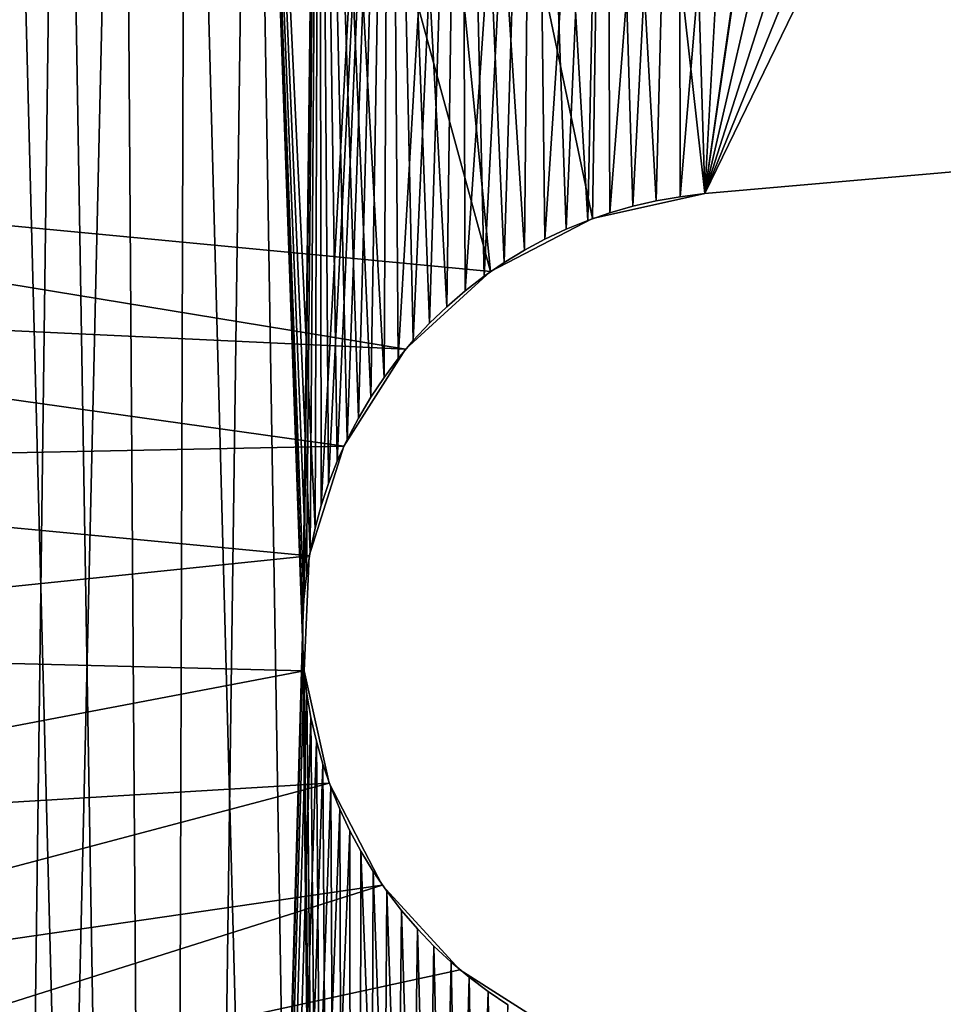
# Model space of a CAD drawing. Header units: millimetres. Extents: x -105 to 105, y -91 to 91.
# Tile 266 of 656: x -81.06 to -77.91, y 72.07 to 75.42. Entities that reach past the tile are written whole.
import ezdxf

# ---------------------------------------------------------------- set-up
doc = ezdxf.new("R2010")
doc.units = ezdxf.units.MM
doc.header["$LTSCALE"] = 22.850203
for name, color, linetype in [('717', 7, 'CONTINUOUS'), ('718', 7, 'CONTINUOUS'), ('763', 7, 'CONTINUOUS'), ('764', 7, 'CONTINUOUS'), ('823', 7, 'CONTINUOUS')]:
    doc.layers.add(name, color=color, linetype=linetype)

msp = doc.modelspace()

# ---------------------------------------------------------------- linework, layer by layer
at = {"layer": '717', "linetype": 'CONTINUOUS'}
for points in [[(-81.1986, 57.0176, 7.5), (-80.556, 56.9424, 7.5), (-81.121, 78.7981, 7.5), (-81.1986, 57.0176, 7.5)], [(-81.121, 78.7981, 7.5), (-80.556, 56.9424, 7.5), (-80.9168, 78.641, 7.5), (-81.121, 78.7981, 7.5)], [(-80.9168, 78.641, 7.5), (-80.556, 56.9424, 7.5), (-80.7058, 78.4956, 7.5), (-80.9168, 78.641, 7.5)], [(-80.7058, 78.4956, 7.5), (-80.556, 56.9424, 7.5), (-80.4898, 78.3634, 7.5), (-80.7058, 78.4956, 7.5)], [(-80.556, 56.9424, 7.5), (-79.9178, 56.8504, 7.5), (-80.4898, 78.3634, 7.5), (-80.556, 56.9424, 7.5)], [(-80.4898, 78.3634, 7.5), (-79.9178, 56.8504, 7.5), (-80.2668, 78.2434, 7.5), (-80.4898, 78.3634, 7.5)], [(-80.2668, 78.2434, 7.5), (-79.9178, 56.8504, 7.5), (-80.0921, 73.2811, 7.5), (-80.2668, 78.2434, 7.5)], [(-80.0349, 78.1343, 7.5), (-80.2668, 78.2434, 7.5), (-80.0504, 73.6866, 7.5), (-80.0349, 78.1343, 7.5)], [(-80.0504, 73.6866, 7.5), (-80.2668, 78.2434, 7.5), (-80.0672, 73.6069, 7.5), (-80.0504, 73.6866, 7.5)], [(-80.0672, 73.6069, 7.5), (-80.2668, 78.2434, 7.5), (-80.0798, 73.5258, 7.5), (-80.0672, 73.6069, 7.5)], [(-80.0798, 73.5258, 7.5), (-80.2668, 78.2434, 7.5), (-80.0882, 73.444, 7.5), (-80.0798, 73.5258, 7.5)], [(-80.0882, 73.444, 7.5), (-80.2668, 78.2434, 7.5), (-80.0923, 73.3622, 7.5), (-80.0882, 73.444, 7.5)], [(-80.0923, 73.3622, 7.5), (-80.2668, 78.2434, 7.5), (-80.0921, 73.2811, 7.5), (-80.0923, 73.3622, 7.5)], [(-80.0296, 73.7641, 7.5), (-80.0349, 78.1343, 7.5), (-80.0504, 73.6866, 7.5), (-80.0296, 73.7641, 7.5)], [(-79.7963, 78.0371, 7.5), (-80.0349, 78.1343, 7.5), (-79.8156, 74.2007, 7.5), (-79.7963, 78.0371, 7.5)], [(-79.8156, 74.2007, 7.5), (-80.0349, 78.1343, 7.5), (-79.8608, 74.1328, 7.5), (-79.8156, 74.2007, 7.5)], [(-79.8608, 74.1328, 7.5), (-80.0349, 78.1343, 7.5), (-79.9026, 74.0621, 7.5), (-79.8608, 74.1328, 7.5)], [(-79.9026, 74.0621, 7.5), (-80.0349, 78.1343, 7.5), (-79.9407, 73.9893, 7.5), (-79.9026, 74.0621, 7.5)], [(-79.9407, 73.9893, 7.5), (-80.0349, 78.1343, 7.5), (-79.9748, 73.9149, 7.5), (-79.9407, 73.9893, 7.5)], [(-79.9748, 73.9149, 7.5), (-80.0349, 78.1343, 7.5), (-80.0045, 73.8397, 7.5), (-79.9748, 73.9149, 7.5)], [(-80.0045, 73.8397, 7.5), (-80.0349, 78.1343, 7.5), (-80.0296, 73.7641, 7.5), (-80.0045, 73.8397, 7.5)], [(-79.7674, 74.2653, 7.5), (-79.7963, 78.0371, 7.5), (-79.8156, 74.2007, 7.5), (-79.7674, 74.2653, 7.5)], [(-79.553, 77.9523, 7.5), (-79.7963, 78.0371, 7.5), (-79.6019, 74.4413, 7.5), (-79.553, 77.9523, 7.5)], [(-79.6019, 74.4413, 7.5), (-79.7963, 78.0371, 7.5), (-79.661, 74.385, 7.5), (-79.6019, 74.4413, 7.5)], [(-79.661, 74.385, 7.5), (-79.7963, 78.0371, 7.5), (-79.7162, 74.3263, 7.5), (-79.661, 74.385, 7.5)], [(-79.7162, 74.3263, 7.5), (-79.7963, 78.0371, 7.5), (-79.7674, 74.2653, 7.5), (-79.7162, 74.3263, 7.5)], [(-79.5395, 74.4947, 7.5), (-79.553, 77.9523, 7.5), (-79.6019, 74.4413, 7.5), (-79.5395, 74.4947, 7.5)], [(-79.307, 77.8808, 7.5), (-79.553, 77.9523, 7.5), (-79.3382, 74.6337, 7.5), (-79.307, 77.8808, 7.5)], [(-79.3382, 74.6337, 7.5), (-79.553, 77.9523, 7.5), (-79.4072, 74.5914, 7.5), (-79.3382, 74.6337, 7.5)], [(-79.4072, 74.5914, 7.5), (-79.553, 77.9523, 7.5), (-79.4745, 74.5449, 7.5), (-79.4072, 74.5914, 7.5)], [(-79.4745, 74.5449, 7.5), (-79.553, 77.9523, 7.5), (-79.5395, 74.4947, 7.5), (-79.4745, 74.5449, 7.5)], [(-79.2682, 74.6715, 7.5), (-79.307, 77.8808, 7.5), (-79.3382, 74.6337, 7.5), (-79.2682, 74.6715, 7.5)], [(-79.0603, 77.8234, 7.5), (-79.307, 77.8808, 7.5), (-79.1227, 74.735, 7.5), (-79.0603, 77.8234, 7.5)], [(-79.1227, 74.735, 7.5), (-79.307, 77.8808, 7.5), (-79.1965, 74.7052, 7.5), (-79.1227, 74.735, 7.5)], [(-79.1965, 74.7052, 7.5), (-79.307, 77.8808, 7.5), (-79.2682, 74.6715, 7.5), (-79.1965, 74.7052, 7.5)], [(-79.047, 74.761, 7.5), (-79.0603, 77.8234, 7.5), (-79.1227, 74.735, 7.5), (-79.047, 74.761, 7.5)], [(-78.8126, 77.7799, 7.5), (-79.0603, 77.8234, 7.5), (-78.8895, 74.8013, 7.5), (-78.8126, 77.7799, 7.5)], [(-78.8895, 74.8013, 7.5), (-79.0603, 77.8234, 7.5), (-78.9692, 74.7831, 7.5), (-78.8895, 74.8013, 7.5)], [(-78.9692, 74.7831, 7.5), (-79.0603, 77.8234, 7.5), (-79.047, 74.761, 7.5), (-78.9692, 74.7831, 7.5)], [(-78.8077, 74.8158, 7.5), (-78.8126, 77.7799, 7.5), (-78.8895, 74.8013, 7.5), (-78.8077, 74.8158, 7.5)], [(-78.5622, 77.7497, 7.5), (-78.8126, 77.7799, 7.5), (-78.7239, 74.8263, 7.5), (-78.5622, 77.7497, 7.5)], [(-78.7239, 74.8263, 7.5), (-78.8126, 77.7799, 7.5), (-78.8077, 74.8158, 7.5), (-78.7239, 74.8263, 7.5)], [(-77.2296, 74.957, 7.5), (-78.5622, 77.7497, 7.5), (-78.7239, 74.8263, 7.5), (-77.2296, 74.957, 7.5)], [(-78.309, 77.7327, 7.5), (-78.5622, 77.7497, 7.5), (-77.2296, 74.957, 7.5), (-78.309, 77.7327, 7.5)], [(-78.0532, 77.7291, 7.5), (-78.309, 77.7327, 7.5), (-77.2296, 74.957, 7.5), (-78.0532, 77.7291, 7.5)], [(-77.7947, 77.7387, 7.5), (-78.0532, 77.7291, 7.5), (-77.2296, 74.957, 7.5), (-77.7947, 77.7387, 7.5)], [(-80.0921, 73.2811, 7.5), (-79.9178, 56.8504, 7.5), (-80.0875, 73.2013, 7.5), (-80.0921, 73.2811, 7.5)], [(-80.0875, 73.2013, 7.5), (-79.9178, 56.8504, 7.5), (-80.0782, 73.1219, 7.5), (-80.0875, 73.2013, 7.5)], [(-80.0782, 73.1219, 7.5), (-79.9178, 56.8504, 7.5), (-80.0643, 73.0419, 7.5), (-80.0782, 73.1219, 7.5)], [(-80.0643, 73.0419, 7.5), (-79.9178, 56.8504, 7.5), (-80.046, 72.9621, 7.5), (-80.0643, 73.0419, 7.5)], [(-80.046, 72.9621, 7.5), (-79.9178, 56.8504, 7.5), (-80.0235, 72.883, 7.5), (-80.046, 72.9621, 7.5)], [(-80.0235, 72.883, 7.5), (-79.9178, 56.8504, 7.5), (-79.997, 72.8053, 7.5), (-80.0235, 72.883, 7.5)], [(-79.997, 72.8053, 7.5), (-79.9178, 56.8504, 7.5), (-79.9667, 72.7298, 7.5), (-79.997, 72.8053, 7.5)], [(-79.9667, 72.7298, 7.5), (-79.9178, 56.8504, 7.5), (-79.9327, 72.657, 7.5), (-79.9667, 72.7298, 7.5)], [(-79.9327, 72.657, 7.5), (-79.9178, 56.8504, 7.5), (-79.8949, 72.5869, 7.5), (-79.9327, 72.657, 7.5)], [(-79.9178, 56.8504, 7.5), (-79.2842, 56.7418, 7.5), (-79.8949, 72.5869, 7.5), (-79.9178, 56.8504, 7.5)], [(-79.8949, 72.5869, 7.5), (-79.2842, 56.7418, 7.5), (-79.8526, 72.518, 7.5), (-79.8949, 72.5869, 7.5)], [(-79.8526, 72.518, 7.5), (-79.2842, 56.7418, 7.5), (-79.8061, 72.4507, 7.5), (-79.8526, 72.518, 7.5)], [(-79.8061, 72.4507, 7.5), (-79.2842, 56.7418, 7.5), (-79.7559, 72.3856, 7.5), (-79.8061, 72.4507, 7.5)], [(-79.7559, 72.3856, 7.5), (-79.2842, 56.7418, 7.5), (-79.7024, 72.3233, 7.5), (-79.7559, 72.3856, 7.5)], [(-79.7024, 72.3233, 7.5), (-79.2842, 56.7418, 7.5), (-79.6461, 72.2642, 7.5), (-79.7024, 72.3233, 7.5)], [(-79.6461, 72.2642, 7.5), (-79.2842, 56.7418, 7.5), (-79.5875, 72.209, 7.5), (-79.6461, 72.2642, 7.5)], [(-79.5875, 72.209, 7.5), (-79.2842, 56.7418, 7.5), (-79.5265, 72.1578, 7.5), (-79.5875, 72.209, 7.5)], [(-79.5265, 72.1578, 7.5), (-79.2842, 56.7418, 7.5), (-79.4619, 72.1096, 7.5), (-79.5265, 72.1578, 7.5)], [(-79.4619, 72.1096, 7.5), (-79.2842, 56.7418, 7.5), (-79.394, 72.0644, 7.5), (-79.4619, 72.1096, 7.5)]]:
    msp.add_3dface(points, dxfattribs=at)
at = {"layer": '718', "linetype": 'CONTINUOUS'}
for points in [[(-81.121, 78.7981, 2.5), (-80.9168, 78.641, 2.5), (-81.1986, 57.0176, 2.5), (-81.121, 78.7981, 2.5)], [(-80.9168, 78.641, 2.5), (-80.7058, 78.4956, 2.5), (-81.1986, 57.0176, 2.5), (-80.9168, 78.641, 2.5)], [(-81.1986, 57.0176, 2.5), (-80.7058, 78.4956, 2.5), (-80.556, 56.9424, 2.5), (-81.1986, 57.0176, 2.5)], [(-80.7058, 78.4956, 2.5), (-80.4898, 78.3634, 2.5), (-80.556, 56.9424, 2.5), (-80.7058, 78.4956, 2.5)], [(-80.4898, 78.3634, 2.5), (-80.2668, 78.2434, 2.5), (-80.556, 56.9424, 2.5), (-80.4898, 78.3634, 2.5)], [(-80.556, 56.9424, 2.5), (-80.2668, 78.2434, 2.5), (-80.0923, 73.3622, 2.5), (-80.556, 56.9424, 2.5)], [(-80.2668, 78.2434, 2.5), (-80.0349, 78.1343, 2.5), (-80.0923, 73.3622, 2.5), (-80.2668, 78.2434, 2.5)], [(-80.0923, 73.3622, 2.5), (-80.0349, 78.1343, 2.5), (-80.0882, 73.444, 2.5), (-80.0923, 73.3622, 2.5)], [(-80.0882, 73.444, 2.5), (-80.0349, 78.1343, 2.5), (-80.0798, 73.5258, 2.5), (-80.0882, 73.444, 2.5)], [(-80.0798, 73.5258, 2.5), (-80.0349, 78.1343, 2.5), (-80.0672, 73.6069, 2.5), (-80.0798, 73.5258, 2.5)], [(-80.0672, 73.6069, 2.5), (-80.0349, 78.1343, 2.5), (-80.0504, 73.6866, 2.5), (-80.0672, 73.6069, 2.5)], [(-80.0504, 73.6866, 2.5), (-80.0349, 78.1343, 2.5), (-80.0296, 73.7641, 2.5), (-80.0504, 73.6866, 2.5)], [(-80.0349, 78.1343, 2.5), (-79.7963, 78.0371, 2.5), (-80.0296, 73.7641, 2.5), (-80.0349, 78.1343, 2.5)], [(-80.0296, 73.7641, 2.5), (-79.7963, 78.0371, 2.5), (-80.0045, 73.8397, 2.5), (-80.0296, 73.7641, 2.5)], [(-80.0045, 73.8397, 2.5), (-79.7963, 78.0371, 2.5), (-79.9748, 73.9149, 2.5), (-80.0045, 73.8397, 2.5)], [(-79.9748, 73.9149, 2.5), (-79.7963, 78.0371, 2.5), (-79.9407, 73.9893, 2.5), (-79.9748, 73.9149, 2.5)], [(-79.9407, 73.9893, 2.5), (-79.7963, 78.0371, 2.5), (-79.9026, 74.0621, 2.5), (-79.9407, 73.9893, 2.5)], [(-79.9026, 74.0621, 2.5), (-79.7963, 78.0371, 2.5), (-79.8608, 74.1328, 2.5), (-79.9026, 74.0621, 2.5)], [(-79.8608, 74.1328, 2.5), (-79.7963, 78.0371, 2.5), (-79.8156, 74.2007, 2.5), (-79.8608, 74.1328, 2.5)], [(-79.8156, 74.2007, 2.5), (-79.7963, 78.0371, 2.5), (-79.7674, 74.2653, 2.5), (-79.8156, 74.2007, 2.5)], [(-79.7963, 78.0371, 2.5), (-79.553, 77.9523, 2.5), (-79.7674, 74.2653, 2.5), (-79.7963, 78.0371, 2.5)], [(-79.7674, 74.2653, 2.5), (-79.553, 77.9523, 2.5), (-79.7162, 74.3263, 2.5), (-79.7674, 74.2653, 2.5)], [(-79.7162, 74.3263, 2.5), (-79.553, 77.9523, 2.5), (-79.661, 74.385, 2.5), (-79.7162, 74.3263, 2.5)], [(-79.661, 74.385, 2.5), (-79.553, 77.9523, 2.5), (-79.6019, 74.4413, 2.5), (-79.661, 74.385, 2.5)], [(-79.6019, 74.4413, 2.5), (-79.553, 77.9523, 2.5), (-79.5395, 74.4947, 2.5), (-79.6019, 74.4413, 2.5)], [(-79.553, 77.9523, 2.5), (-79.307, 77.8808, 2.5), (-79.5395, 74.4947, 2.5), (-79.553, 77.9523, 2.5)], [(-79.5395, 74.4947, 2.5), (-79.307, 77.8808, 2.5), (-79.4745, 74.5449, 2.5), (-79.5395, 74.4947, 2.5)], [(-79.4745, 74.5449, 2.5), (-79.307, 77.8808, 2.5), (-79.4072, 74.5914, 2.5), (-79.4745, 74.5449, 2.5)], [(-79.4072, 74.5914, 2.5), (-79.307, 77.8808, 2.5), (-79.3382, 74.6337, 2.5), (-79.4072, 74.5914, 2.5)], [(-79.3382, 74.6337, 2.5), (-79.307, 77.8808, 2.5), (-79.2682, 74.6715, 2.5), (-79.3382, 74.6337, 2.5)], [(-79.307, 77.8808, 2.5), (-79.0603, 77.8234, 2.5), (-79.2682, 74.6715, 2.5), (-79.307, 77.8808, 2.5)], [(-79.2682, 74.6715, 2.5), (-79.0603, 77.8234, 2.5), (-79.1965, 74.7052, 2.5), (-79.2682, 74.6715, 2.5)], [(-79.1965, 74.7052, 2.5), (-79.0603, 77.8234, 2.5), (-79.1227, 74.735, 2.5), (-79.1965, 74.7052, 2.5)], [(-79.1227, 74.735, 2.5), (-79.0603, 77.8234, 2.5), (-79.047, 74.761, 2.5), (-79.1227, 74.735, 2.5)], [(-79.0603, 77.8234, 2.5), (-78.8126, 77.7799, 2.5), (-79.047, 74.761, 2.5), (-79.0603, 77.8234, 2.5)], [(-77.5335, 77.7616, 2.5), (-77.2801, 77.799, 2.5), (-78.7239, 74.8263, 2.5), (-77.5335, 77.7616, 2.5)], [(-78.7239, 74.8263, 2.5), (-77.2801, 77.799, 2.5), (-77.2296, 74.957, 2.5), (-78.7239, 74.8263, 2.5)], [(-79.047, 74.761, 2.5), (-78.8126, 77.7799, 2.5), (-78.9692, 74.7831, 2.5), (-79.047, 74.761, 2.5)], [(-78.9692, 74.7831, 2.5), (-78.8126, 77.7799, 2.5), (-78.8895, 74.8013, 2.5), (-78.9692, 74.7831, 2.5)], [(-78.8895, 74.8013, 2.5), (-78.8126, 77.7799, 2.5), (-78.8077, 74.8158, 2.5), (-78.8895, 74.8013, 2.5)], [(-78.8126, 77.7799, 2.5), (-78.5622, 77.7497, 2.5), (-78.8077, 74.8158, 2.5), (-78.8126, 77.7799, 2.5)], [(-78.8077, 74.8158, 2.5), (-78.5622, 77.7497, 2.5), (-78.7239, 74.8263, 2.5), (-78.8077, 74.8158, 2.5)], [(-77.7947, 77.7387, 2.5), (-77.5335, 77.7616, 2.5), (-78.7239, 74.8263, 2.5), (-77.7947, 77.7387, 2.5)], [(-78.5622, 77.7497, 2.5), (-78.309, 77.7327, 2.5), (-78.7239, 74.8263, 2.5), (-78.5622, 77.7497, 2.5)], [(-78.0532, 77.7291, 2.5), (-77.7947, 77.7387, 2.5), (-78.7239, 74.8263, 2.5), (-78.0532, 77.7291, 2.5)], [(-78.309, 77.7327, 2.5), (-78.0532, 77.7291, 2.5), (-78.7239, 74.8263, 2.5), (-78.309, 77.7327, 2.5)], [(-80.0921, 73.2811, 2.5), (-80.556, 56.9424, 2.5), (-80.0923, 73.3622, 2.5), (-80.0921, 73.2811, 2.5)], [(-80.0875, 73.2013, 2.5), (-80.556, 56.9424, 2.5), (-80.0921, 73.2811, 2.5), (-80.0875, 73.2013, 2.5)], [(-80.0782, 73.1219, 2.5), (-80.556, 56.9424, 2.5), (-80.0875, 73.2013, 2.5), (-80.0782, 73.1219, 2.5)], [(-80.0643, 73.0419, 2.5), (-80.556, 56.9424, 2.5), (-80.0782, 73.1219, 2.5), (-80.0643, 73.0419, 2.5)], [(-80.046, 72.9621, 2.5), (-80.556, 56.9424, 2.5), (-80.0643, 73.0419, 2.5), (-80.046, 72.9621, 2.5)], [(-80.0235, 72.883, 2.5), (-80.556, 56.9424, 2.5), (-80.046, 72.9621, 2.5), (-80.0235, 72.883, 2.5)], [(-79.997, 72.8053, 2.5), (-80.556, 56.9424, 2.5), (-80.0235, 72.883, 2.5), (-79.997, 72.8053, 2.5)], [(-79.9667, 72.7298, 2.5), (-80.556, 56.9424, 2.5), (-79.997, 72.8053, 2.5), (-79.9667, 72.7298, 2.5)], [(-79.9327, 72.657, 2.5), (-80.556, 56.9424, 2.5), (-79.9667, 72.7298, 2.5), (-79.9327, 72.657, 2.5)], [(-79.9178, 56.8504, 2.5), (-80.556, 56.9424, 2.5), (-79.9327, 72.657, 2.5), (-79.9178, 56.8504, 2.5)], [(-79.8949, 72.5869, 2.5), (-79.9178, 56.8504, 2.5), (-79.9327, 72.657, 2.5), (-79.8949, 72.5869, 2.5)], [(-79.8526, 72.518, 2.5), (-79.9178, 56.8504, 2.5), (-79.8949, 72.5869, 2.5), (-79.8526, 72.518, 2.5)], [(-79.8061, 72.4507, 2.5), (-79.9178, 56.8504, 2.5), (-79.8526, 72.518, 2.5), (-79.8061, 72.4507, 2.5)], [(-79.7559, 72.3856, 2.5), (-79.9178, 56.8504, 2.5), (-79.8061, 72.4507, 2.5), (-79.7559, 72.3856, 2.5)], [(-79.7024, 72.3233, 2.5), (-79.9178, 56.8504, 2.5), (-79.7559, 72.3856, 2.5), (-79.7024, 72.3233, 2.5)], [(-79.6461, 72.2642, 2.5), (-79.9178, 56.8504, 2.5), (-79.7024, 72.3233, 2.5), (-79.6461, 72.2642, 2.5)], [(-79.5875, 72.209, 2.5), (-79.9178, 56.8504, 2.5), (-79.6461, 72.2642, 2.5), (-79.5875, 72.209, 2.5)], [(-79.5265, 72.1578, 2.5), (-79.9178, 56.8504, 2.5), (-79.5875, 72.209, 2.5), (-79.5265, 72.1578, 2.5)], [(-79.4619, 72.1096, 2.5), (-79.9178, 56.8504, 2.5), (-79.5265, 72.1578, 2.5), (-79.4619, 72.1096, 2.5)], [(-79.394, 72.0644, 2.5), (-79.9178, 56.8504, 2.5), (-79.4619, 72.1096, 2.5), (-79.394, 72.0644, 2.5)]]:
    msp.add_3dface(points, dxfattribs=at)
at = {"layer": '763', "linetype": 'CONTINUOUS'}
for points in [[(-77.2296, 74.957, 7.5), (-78.7239, 74.8263, 7.5), (-78.7239, 74.8263, 2.5), (-77.2296, 74.957, 7.5)], [(-77.2296, 74.957, 7.5), (-78.7239, 74.8263, 2.5), (-77.2296, 74.957, 2.5), (-77.2296, 74.957, 7.5)]]:
    msp.add_3dface(points, dxfattribs=at)
at = {"layer": '764', "linetype": 'CONTINUOUS'}
for points in [[(-78.8895, 74.8013, 7.5), (-78.9692, 74.7831, 7.5), (-78.8895, 74.8013, 2.5), (-78.8895, 74.8013, 7.5)], [(-78.9692, 74.7831, 7.5), (-78.9692, 74.7831, 2.5), (-78.8895, 74.8013, 2.5), (-78.9692, 74.7831, 7.5)], [(-78.8077, 74.8158, 7.5), (-78.8895, 74.8013, 7.5), (-78.8077, 74.8158, 2.5), (-78.8077, 74.8158, 7.5)], [(-78.8895, 74.8013, 7.5), (-78.8895, 74.8013, 2.5), (-78.8077, 74.8158, 2.5), (-78.8895, 74.8013, 7.5)], [(-78.7239, 74.8263, 7.5), (-78.8077, 74.8158, 7.5), (-78.7239, 74.8263, 2.5), (-78.7239, 74.8263, 7.5)], [(-78.8077, 74.8158, 7.5), (-78.8077, 74.8158, 2.5), (-78.7239, 74.8263, 2.5), (-78.8077, 74.8158, 7.5)], [(-78.9692, 74.7831, 7.5), (-79.047, 74.761, 7.5), (-78.9692, 74.7831, 2.5), (-78.9692, 74.7831, 7.5)], [(-79.047, 74.761, 7.5), (-79.047, 74.761, 2.5), (-78.9692, 74.7831, 2.5), (-79.047, 74.761, 7.5)], [(-79.1227, 74.735, 7.5), (-79.1965, 74.7052, 7.5), (-79.1227, 74.735, 2.5), (-79.1227, 74.735, 7.5)], [(-79.1965, 74.7052, 7.5), (-79.1965, 74.7052, 2.5), (-79.1227, 74.735, 2.5), (-79.1965, 74.7052, 7.5)], [(-79.047, 74.761, 7.5), (-79.1227, 74.735, 7.5), (-79.047, 74.761, 2.5), (-79.047, 74.761, 7.5)], [(-79.1227, 74.735, 7.5), (-79.1227, 74.735, 2.5), (-79.047, 74.761, 2.5), (-79.1227, 74.735, 7.5)], [(-79.1965, 74.7052, 7.5), (-79.2682, 74.6715, 7.5), (-79.1965, 74.7052, 2.5), (-79.1965, 74.7052, 7.5)], [(-79.2682, 74.6715, 7.5), (-79.2682, 74.6715, 2.5), (-79.1965, 74.7052, 2.5), (-79.2682, 74.6715, 7.5)], [(-79.2682, 74.6715, 7.5), (-79.3382, 74.6337, 7.5), (-79.2682, 74.6715, 2.5), (-79.2682, 74.6715, 7.5)], [(-79.3382, 74.6337, 7.5), (-79.3382, 74.6337, 2.5), (-79.2682, 74.6715, 2.5), (-79.3382, 74.6337, 7.5)], [(-79.3382, 74.6337, 7.5), (-79.4072, 74.5914, 7.5), (-79.3382, 74.6337, 2.5), (-79.3382, 74.6337, 7.5)], [(-79.4072, 74.5914, 7.5), (-79.4072, 74.5914, 2.5), (-79.3382, 74.6337, 2.5), (-79.4072, 74.5914, 7.5)], [(-79.4072, 74.5914, 7.5), (-79.4745, 74.5449, 7.5), (-79.4072, 74.5914, 2.5), (-79.4072, 74.5914, 7.5)], [(-79.4745, 74.5449, 7.5), (-79.4745, 74.5449, 2.5), (-79.4072, 74.5914, 2.5), (-79.4745, 74.5449, 7.5)], [(-79.4745, 74.5449, 7.5), (-79.5395, 74.4947, 7.5), (-79.4745, 74.5449, 2.5), (-79.4745, 74.5449, 7.5)], [(-79.5395, 74.4947, 7.5), (-79.5395, 74.4947, 2.5), (-79.4745, 74.5449, 2.5), (-79.5395, 74.4947, 7.5)], [(-79.5395, 74.4947, 7.5), (-79.6019, 74.4413, 7.5), (-79.5395, 74.4947, 2.5), (-79.5395, 74.4947, 7.5)], [(-79.6019, 74.4413, 7.5), (-79.6019, 74.4413, 2.5), (-79.5395, 74.4947, 2.5), (-79.6019, 74.4413, 7.5)], [(-79.6019, 74.4413, 7.5), (-79.661, 74.385, 7.5), (-79.6019, 74.4413, 2.5), (-79.6019, 74.4413, 7.5)], [(-79.661, 74.385, 7.5), (-79.661, 74.385, 2.5), (-79.6019, 74.4413, 2.5), (-79.661, 74.385, 7.5)], [(-79.661, 74.385, 7.5), (-79.7162, 74.3263, 7.5), (-79.661, 74.385, 2.5), (-79.661, 74.385, 7.5)], [(-79.7162, 74.3263, 7.5), (-79.7162, 74.3263, 2.5), (-79.661, 74.385, 2.5), (-79.7162, 74.3263, 7.5)], [(-79.7162, 74.3263, 7.5), (-79.7674, 74.2653, 7.5), (-79.7162, 74.3263, 2.5), (-79.7162, 74.3263, 7.5)], [(-79.7674, 74.2653, 7.5), (-79.7674, 74.2653, 2.5), (-79.7162, 74.3263, 2.5), (-79.7674, 74.2653, 7.5)], [(-79.7674, 74.2653, 7.5), (-79.8156, 74.2007, 7.5), (-79.7674, 74.2653, 2.5), (-79.7674, 74.2653, 7.5)], [(-79.8156, 74.2007, 7.5), (-79.8156, 74.2007, 2.5), (-79.7674, 74.2653, 2.5), (-79.8156, 74.2007, 7.5)], [(-79.8156, 74.2007, 7.5), (-79.8608, 74.1328, 7.5), (-79.8156, 74.2007, 2.5), (-79.8156, 74.2007, 7.5)], [(-79.8608, 74.1328, 7.5), (-79.8608, 74.1328, 2.5), (-79.8156, 74.2007, 2.5), (-79.8608, 74.1328, 7.5)], [(-79.8608, 74.1328, 7.5), (-79.9026, 74.0621, 7.5), (-79.8608, 74.1328, 2.5), (-79.8608, 74.1328, 7.5)], [(-79.9026, 74.0621, 7.5), (-79.9026, 74.0621, 2.5), (-79.8608, 74.1328, 2.5), (-79.9026, 74.0621, 7.5)], [(-79.9026, 74.0621, 7.5), (-79.9407, 73.9893, 7.5), (-79.9026, 74.0621, 2.5), (-79.9026, 74.0621, 7.5)], [(-79.9407, 73.9893, 7.5), (-79.9407, 73.9893, 2.5), (-79.9026, 74.0621, 2.5), (-79.9407, 73.9893, 7.5)], [(-79.9407, 73.9893, 7.5), (-79.9748, 73.9149, 7.5), (-79.9407, 73.9893, 2.5), (-79.9407, 73.9893, 7.5)], [(-79.9748, 73.9149, 7.5), (-79.9748, 73.9149, 2.5), (-79.9407, 73.9893, 2.5), (-79.9748, 73.9149, 7.5)], [(-79.9748, 73.9149, 7.5), (-80.0045, 73.8397, 7.5), (-79.9748, 73.9149, 2.5), (-79.9748, 73.9149, 7.5)], [(-80.0045, 73.8397, 7.5), (-80.0045, 73.8397, 2.5), (-79.9748, 73.9149, 2.5), (-80.0045, 73.8397, 7.5)], [(-80.0045, 73.8397, 7.5), (-80.0296, 73.7641, 7.5), (-80.0045, 73.8397, 2.5), (-80.0045, 73.8397, 7.5)], [(-80.0296, 73.7641, 7.5), (-80.0296, 73.7641, 2.5), (-80.0045, 73.8397, 2.5), (-80.0296, 73.7641, 7.5)], [(-80.0296, 73.7641, 7.5), (-80.0504, 73.6866, 7.5), (-80.0296, 73.7641, 2.5), (-80.0296, 73.7641, 7.5)], [(-80.0504, 73.6866, 7.5), (-80.0504, 73.6866, 2.5), (-80.0296, 73.7641, 2.5), (-80.0504, 73.6866, 7.5)], [(-80.0504, 73.6866, 7.5), (-80.0672, 73.6069, 7.5), (-80.0504, 73.6866, 2.5), (-80.0504, 73.6866, 7.5)], [(-80.0672, 73.6069, 7.5), (-80.0672, 73.6069, 2.5), (-80.0504, 73.6866, 2.5), (-80.0672, 73.6069, 7.5)], [(-80.0672, 73.6069, 7.5), (-80.0798, 73.5258, 7.5), (-80.0672, 73.6069, 2.5), (-80.0672, 73.6069, 7.5)], [(-80.0798, 73.5258, 7.5), (-80.0798, 73.5258, 2.5), (-80.0672, 73.6069, 2.5), (-80.0798, 73.5258, 7.5)], [(-80.0798, 73.5258, 7.5), (-80.0882, 73.444, 7.5), (-80.0798, 73.5258, 2.5), (-80.0798, 73.5258, 7.5)], [(-80.0882, 73.444, 7.5), (-80.0882, 73.444, 2.5), (-80.0798, 73.5258, 2.5), (-80.0882, 73.444, 7.5)], [(-80.0882, 73.444, 7.5), (-80.0923, 73.3622, 7.5), (-80.0882, 73.444, 2.5), (-80.0882, 73.444, 7.5)], [(-80.0923, 73.3622, 7.5), (-80.0923, 73.3622, 2.5), (-80.0882, 73.444, 2.5), (-80.0923, 73.3622, 7.5)], [(-80.0923, 73.3622, 7.5), (-80.0921, 73.2811, 7.5), (-80.0923, 73.3622, 2.5), (-80.0923, 73.3622, 7.5)], [(-80.0921, 73.2811, 7.5), (-80.0921, 73.2811, 2.5), (-80.0923, 73.3622, 2.5), (-80.0921, 73.2811, 7.5)], [(-80.0921, 73.2811, 7.5), (-80.0875, 73.2013, 7.5), (-80.0921, 73.2811, 2.5), (-80.0921, 73.2811, 7.5)], [(-80.0875, 73.2013, 7.5), (-80.0875, 73.2013, 2.5), (-80.0921, 73.2811, 2.5), (-80.0875, 73.2013, 7.5)], [(-80.0875, 73.2013, 7.5), (-80.0782, 73.1219, 7.5), (-80.0875, 73.2013, 2.5), (-80.0875, 73.2013, 7.5)], [(-80.0782, 73.1219, 7.5), (-80.0782, 73.1219, 2.5), (-80.0875, 73.2013, 2.5), (-80.0782, 73.1219, 7.5)], [(-80.0782, 73.1219, 7.5), (-80.0643, 73.0419, 7.5), (-80.0782, 73.1219, 2.5), (-80.0782, 73.1219, 7.5)], [(-80.0643, 73.0419, 7.5), (-80.0643, 73.0419, 2.5), (-80.0782, 73.1219, 2.5), (-80.0643, 73.0419, 7.5)], [(-80.0643, 73.0419, 7.5), (-80.046, 72.9621, 7.5), (-80.0643, 73.0419, 2.5), (-80.0643, 73.0419, 7.5)], [(-80.046, 72.9621, 7.5), (-80.046, 72.9621, 2.5), (-80.0643, 73.0419, 2.5), (-80.046, 72.9621, 7.5)], [(-80.046, 72.9621, 7.5), (-80.0235, 72.883, 7.5), (-80.046, 72.9621, 2.5), (-80.046, 72.9621, 7.5)], [(-80.0235, 72.883, 7.5), (-80.0235, 72.883, 2.5), (-80.046, 72.9621, 2.5), (-80.0235, 72.883, 7.5)], [(-80.0235, 72.883, 7.5), (-79.997, 72.8053, 7.5), (-80.0235, 72.883, 2.5), (-80.0235, 72.883, 7.5)], [(-79.997, 72.8053, 7.5), (-79.997, 72.8053, 2.5), (-80.0235, 72.883, 2.5), (-79.997, 72.8053, 7.5)], [(-79.997, 72.8053, 7.5), (-79.9667, 72.7298, 7.5), (-79.997, 72.8053, 2.5), (-79.997, 72.8053, 7.5)], [(-79.9667, 72.7298, 7.5), (-79.9667, 72.7298, 2.5), (-79.997, 72.8053, 2.5), (-79.9667, 72.7298, 7.5)], [(-79.9667, 72.7298, 7.5), (-79.9327, 72.657, 7.5), (-79.9667, 72.7298, 2.5), (-79.9667, 72.7298, 7.5)], [(-79.9327, 72.657, 7.5), (-79.9327, 72.657, 2.5), (-79.9667, 72.7298, 2.5), (-79.9327, 72.657, 7.5)], [(-79.9327, 72.657, 7.5), (-79.8949, 72.5869, 7.5), (-79.9327, 72.657, 2.5), (-79.9327, 72.657, 7.5)], [(-79.8949, 72.5869, 7.5), (-79.8949, 72.5869, 2.5), (-79.9327, 72.657, 2.5), (-79.8949, 72.5869, 7.5)], [(-79.8949, 72.5869, 7.5), (-79.8526, 72.518, 7.5), (-79.8949, 72.5869, 2.5), (-79.8949, 72.5869, 7.5)], [(-79.8526, 72.518, 7.5), (-79.8526, 72.518, 2.5), (-79.8949, 72.5869, 2.5), (-79.8526, 72.518, 7.5)], [(-79.8526, 72.518, 7.5), (-79.8061, 72.4507, 7.5), (-79.8526, 72.518, 2.5), (-79.8526, 72.518, 7.5)], [(-79.8061, 72.4507, 7.5), (-79.8061, 72.4507, 2.5), (-79.8526, 72.518, 2.5), (-79.8061, 72.4507, 7.5)], [(-79.8061, 72.4507, 7.5), (-79.7559, 72.3856, 7.5), (-79.8061, 72.4507, 2.5), (-79.8061, 72.4507, 7.5)], [(-79.7559, 72.3856, 7.5), (-79.7559, 72.3856, 2.5), (-79.8061, 72.4507, 2.5), (-79.7559, 72.3856, 7.5)], [(-79.7559, 72.3856, 7.5), (-79.7024, 72.3233, 7.5), (-79.7559, 72.3856, 2.5), (-79.7559, 72.3856, 7.5)], [(-79.7024, 72.3233, 7.5), (-79.7024, 72.3233, 2.5), (-79.7559, 72.3856, 2.5), (-79.7024, 72.3233, 7.5)], [(-79.7024, 72.3233, 7.5), (-79.6461, 72.2642, 7.5), (-79.7024, 72.3233, 2.5), (-79.7024, 72.3233, 7.5)], [(-79.6461, 72.2642, 7.5), (-79.6461, 72.2642, 2.5), (-79.7024, 72.3233, 2.5), (-79.6461, 72.2642, 7.5)], [(-79.6461, 72.2642, 7.5), (-79.5875, 72.209, 7.5), (-79.6461, 72.2642, 2.5), (-79.6461, 72.2642, 7.5)], [(-79.5875, 72.209, 7.5), (-79.5875, 72.209, 2.5), (-79.6461, 72.2642, 2.5), (-79.5875, 72.209, 7.5)], [(-79.5875, 72.209, 7.5), (-79.5265, 72.1578, 7.5), (-79.5875, 72.209, 2.5), (-79.5875, 72.209, 7.5)], [(-79.5265, 72.1578, 7.5), (-79.5265, 72.1578, 2.5), (-79.5875, 72.209, 2.5), (-79.5265, 72.1578, 7.5)], [(-79.5265, 72.1578, 7.5), (-79.4619, 72.1096, 7.5), (-79.5265, 72.1578, 2.5), (-79.5265, 72.1578, 7.5)], [(-79.4619, 72.1096, 7.5), (-79.4619, 72.1096, 2.5), (-79.5265, 72.1578, 2.5), (-79.4619, 72.1096, 7.5)], [(-79.4619, 72.1096, 7.5), (-79.394, 72.0644, 7.5), (-79.4619, 72.1096, 2.5), (-79.4619, 72.1096, 7.5)], [(-79.394, 72.0644, 7.5), (-79.394, 72.0644, 2.5), (-79.4619, 72.1096, 2.5), (-79.394, 72.0644, 7.5)]]:
    msp.add_3dface(points, dxfattribs=at)
at = {"layer": '823', "linetype": 'CONTINUOUS'}
for points in [[(-83.9762, 74.9927, 7.5), (-80.4898, 78.3634, 7.5), (-84.4535, 75.4278, 7.5), (-83.9762, 74.9927, 7.5)], [(-80.4898, 78.3634, 2.5), (-83.9762, 74.9927, 2.5), (-84.4535, 75.4278, 2.5), (-80.4898, 78.3634, 2.5)], [(-79.4535, 74.5607, 7.5), (-80.4898, 78.3634, 7.5), (-83.9762, 74.9927, 7.5), (-79.4535, 74.5607, 7.5)], [(-80.4898, 78.3634, 2.5), (-79.4535, 74.5607, 2.5), (-83.9762, 74.9927, 2.5), (-80.4898, 78.3634, 2.5)], [(-79.4535, 74.5607, 7.5), (-79.7967, 78.036, 7.5), (-80.4898, 78.3634, 7.5), (-79.4535, 74.5607, 7.5)], [(-79.7967, 78.036, 2.5), (-79.4535, 74.5607, 2.5), (-80.4898, 78.3634, 2.5), (-79.7967, 78.036, 2.5)], [(-79.1062, 74.7415, 7.5), (-79.0603, 77.8234, 7.5), (-79.7967, 78.036, 7.5), (-79.1062, 74.7415, 7.5)], [(-79.1062, 74.7415, 7.5), (-79.7967, 78.036, 7.5), (-79.4535, 74.5607, 7.5), (-79.1062, 74.7415, 7.5)], [(-79.0603, 77.8234, 2.5), (-79.1062, 74.7415, 2.5), (-79.7967, 78.036, 2.5), (-79.0603, 77.8234, 2.5)], [(-79.7967, 78.036, 2.5), (-79.1062, 74.7415, 2.5), (-79.4535, 74.5607, 2.5), (-79.7967, 78.036, 2.5)], [(-78.7239, 74.8263, 7.5), (-79.0603, 77.8234, 7.5), (-79.1062, 74.7415, 7.5), (-78.7239, 74.8263, 7.5)], [(-79.0603, 77.8234, 2.5), (-78.7239, 74.8263, 2.5), (-79.1062, 74.7415, 2.5), (-79.0603, 77.8234, 2.5)], [(-78.7239, 74.8263, 7.5), (-78.2994, 77.7312, 7.5), (-79.0603, 77.8234, 7.5), (-78.7239, 74.8263, 7.5)], [(-78.2994, 77.7312, 2.5), (-78.7239, 74.8263, 2.5), (-79.0603, 77.8234, 2.5), (-78.2994, 77.7312, 2.5)], [(-77.2296, 74.957, 7.5), (-77.5335, 77.7616, 7.5), (-78.2994, 77.7312, 7.5), (-77.2296, 74.957, 7.5)], [(-77.5335, 77.7616, 2.5), (-77.2296, 74.957, 2.5), (-78.2994, 77.7312, 2.5), (-77.5335, 77.7616, 2.5)], [(-77.2296, 74.957, 7.5), (-78.2994, 77.7312, 7.5), (-78.7239, 74.8263, 7.5), (-77.2296, 74.957, 7.5)], [(-78.2994, 77.7312, 2.5), (-77.2296, 74.957, 2.5), (-78.7239, 74.8263, 2.5), (-78.2994, 77.7312, 2.5)], [(-83.587, 74.4773, 7.5), (-79.7422, 74.2962, 7.5), (-83.9762, 74.9927, 7.5), (-83.587, 74.4773, 7.5)], [(-83.9762, 74.9927, 7.5), (-79.7422, 74.2962, 7.5), (-79.4535, 74.5607, 7.5), (-83.9762, 74.9927, 7.5)], [(-79.4535, 74.5607, 2.5), (-79.7422, 74.2962, 2.5), (-83.9762, 74.9927, 2.5), (-79.4535, 74.5607, 2.5)], [(-83.9762, 74.9927, 2.5), (-79.7422, 74.2962, 2.5), (-83.587, 74.4773, 2.5), (-83.9762, 74.9927, 2.5)], [(-78.7239, 74.8263, 2.5), (-77.2296, 74.957, 2.5), (-78.7239, 74.8263, 7.5), (-78.7239, 74.8263, 2.5)], [(-78.7239, 74.8263, 7.5), (-77.2296, 74.957, 2.5), (-77.2296, 74.957, 7.5), (-78.7239, 74.8263, 7.5)], [(-79.1062, 74.7415, 7.5), (-79.1062, 74.7415, 2.5), (-78.7239, 74.8263, 7.5), (-79.1062, 74.7415, 7.5)], [(-78.7239, 74.8263, 7.5), (-79.1062, 74.7415, 2.5), (-78.7239, 74.8263, 2.5), (-78.7239, 74.8263, 7.5)], [(-79.4535, 74.5607, 7.5), (-79.4535, 74.5607, 2.5), (-79.1062, 74.7415, 7.5), (-79.4535, 74.5607, 7.5)], [(-79.1062, 74.7415, 7.5), (-79.4535, 74.5607, 2.5), (-79.1062, 74.7415, 2.5), (-79.1062, 74.7415, 7.5)], [(-79.7422, 74.2962, 7.5), (-79.7422, 74.2962, 2.5), (-79.4535, 74.5607, 7.5), (-79.7422, 74.2962, 7.5)], [(-79.4535, 74.5607, 7.5), (-79.7422, 74.2962, 2.5), (-79.4535, 74.5607, 2.5), (-79.4535, 74.5607, 7.5)], [(-83.2991, 73.8991, 7.5), (-79.9526, 73.9659, 7.5), (-83.587, 74.4773, 7.5), (-83.2991, 73.8991, 7.5)], [(-83.587, 74.4773, 7.5), (-79.9526, 73.9659, 7.5), (-79.7422, 74.2962, 7.5), (-83.587, 74.4773, 7.5)], [(-83.587, 74.4773, 2.5), (-79.7422, 74.2962, 2.5), (-79.9526, 73.9659, 2.5), (-83.587, 74.4773, 2.5)], [(-83.587, 74.4773, 2.5), (-79.9526, 73.9659, 2.5), (-83.2991, 73.8991, 2.5), (-83.587, 74.4773, 2.5)], [(-79.9526, 73.9659, 7.5), (-79.9526, 73.9659, 2.5), (-79.7422, 74.2962, 7.5), (-79.9526, 73.9659, 7.5)], [(-79.7422, 74.2962, 7.5), (-79.9526, 73.9659, 2.5), (-79.7422, 74.2962, 2.5), (-79.7422, 74.2962, 7.5)], [(-83.2991, 73.8991, 7.5), (-80.0704, 73.5925, 7.5), (-79.9526, 73.9659, 7.5), (-83.2991, 73.8991, 7.5)], [(-83.2991, 73.8991, 2.5), (-79.9526, 73.9659, 2.5), (-80.0704, 73.5925, 2.5), (-83.2991, 73.8991, 2.5)], [(-80.0704, 73.5925, 7.5), (-80.0704, 73.5925, 2.5), (-79.9526, 73.9659, 7.5), (-80.0704, 73.5925, 7.5)], [(-79.9526, 73.9659, 7.5), (-80.0704, 73.5925, 2.5), (-79.9526, 73.9659, 2.5), (-79.9526, 73.9659, 7.5)], [(-83.1223, 73.2779, 7.5), (-80.0704, 73.5925, 7.5), (-83.2991, 73.8991, 7.5), (-83.1223, 73.2779, 7.5)], [(-83.2991, 73.8991, 2.5), (-80.0704, 73.5925, 2.5), (-83.1223, 73.2779, 2.5), (-83.2991, 73.8991, 2.5)], [(-83.1223, 73.2779, 7.5), (-80.0875, 73.2013, 7.5), (-80.0704, 73.5925, 7.5), (-83.1223, 73.2779, 7.5)], [(-83.1223, 73.2779, 2.5), (-80.0704, 73.5925, 2.5), (-80.0875, 73.2013, 2.5), (-83.1223, 73.2779, 2.5)], [(-80.0875, 73.2013, 7.5), (-80.0875, 73.2013, 2.5), (-80.0704, 73.5925, 7.5), (-80.0875, 73.2013, 7.5)], [(-80.0704, 73.5925, 7.5), (-80.0875, 73.2013, 2.5), (-80.0704, 73.5925, 2.5), (-80.0704, 73.5925, 7.5)], [(-83.0627, 72.6348, 7.5), (-80.0875, 73.2013, 7.5), (-83.1223, 73.2779, 7.5), (-83.0627, 72.6348, 7.5)], [(-83.1223, 73.2779, 2.5), (-80.0875, 73.2013, 2.5), (-83.0627, 72.6348, 2.5), (-83.1223, 73.2779, 2.5)], [(-83.0627, 72.6348, 7.5), (-80.0027, 72.819, 7.5), (-80.0875, 73.2013, 7.5), (-83.0627, 72.6348, 7.5)], [(-83.0627, 72.6348, 2.5), (-80.0875, 73.2013, 2.5), (-80.0027, 72.819, 2.5), (-83.0627, 72.6348, 2.5)], [(-80.0027, 72.819, 7.5), (-80.0027, 72.819, 2.5), (-80.0875, 73.2013, 7.5), (-80.0027, 72.819, 7.5)], [(-80.0875, 73.2013, 7.5), (-80.0027, 72.819, 2.5), (-80.0875, 73.2013, 2.5), (-80.0875, 73.2013, 7.5)], [(-83.1223, 71.9916, 7.5), (-79.8219, 72.4716, 7.5), (-80.0027, 72.819, 7.5), (-83.1223, 71.9916, 7.5)], [(-83.1223, 71.9916, 7.5), (-80.0027, 72.819, 7.5), (-83.0627, 72.6348, 7.5), (-83.1223, 71.9916, 7.5)], [(-83.0627, 72.6348, 2.5), (-80.0027, 72.819, 2.5), (-83.1223, 71.9916, 2.5), (-83.0627, 72.6348, 2.5)], [(-83.1223, 71.9916, 2.5), (-80.0027, 72.819, 2.5), (-79.8219, 72.4716, 2.5), (-83.1223, 71.9916, 2.5)], [(-79.8219, 72.4716, 7.5), (-79.8219, 72.4716, 2.5), (-80.0027, 72.819, 7.5), (-79.8219, 72.4716, 7.5)], [(-80.0027, 72.819, 7.5), (-79.8219, 72.4716, 2.5), (-80.0027, 72.819, 2.5), (-80.0027, 72.819, 7.5)], [(-83.2991, 71.3704, 7.5), (-79.5574, 72.1829, 7.5), (-79.8219, 72.4716, 7.5), (-83.2991, 71.3704, 7.5)], [(-83.2991, 71.3704, 7.5), (-79.8219, 72.4716, 7.5), (-83.1223, 71.9916, 7.5), (-83.2991, 71.3704, 7.5)], [(-83.1223, 71.9916, 2.5), (-79.8219, 72.4716, 2.5), (-83.2991, 71.3704, 2.5), (-83.1223, 71.9916, 2.5)], [(-83.2991, 71.3704, 2.5), (-79.8219, 72.4716, 2.5), (-79.5574, 72.1829, 2.5), (-83.2991, 71.3704, 2.5)], [(-79.5574, 72.1829, 7.5), (-79.5574, 72.1829, 2.5), (-79.8219, 72.4716, 7.5), (-79.5574, 72.1829, 7.5)], [(-79.8219, 72.4716, 7.5), (-79.5574, 72.1829, 2.5), (-79.8219, 72.4716, 2.5), (-79.8219, 72.4716, 7.5)], [(-83.2991, 71.3704, 7.5), (-79.2271, 71.9725, 7.5), (-79.5574, 72.1829, 7.5), (-83.2991, 71.3704, 7.5)], [(-83.2991, 71.3704, 2.5), (-79.5574, 72.1829, 2.5), (-79.2271, 71.9725, 2.5), (-83.2991, 71.3704, 2.5)], [(-79.2271, 71.9725, 7.5), (-79.2271, 71.9725, 2.5), (-79.5574, 72.1829, 7.5), (-79.2271, 71.9725, 7.5)], [(-79.5574, 72.1829, 7.5), (-79.2271, 71.9725, 2.5), (-79.5574, 72.1829, 2.5), (-79.5574, 72.1829, 7.5)]]:
    msp.add_3dface(points, dxfattribs=at)

doc.saveas('drawing.dxf')
